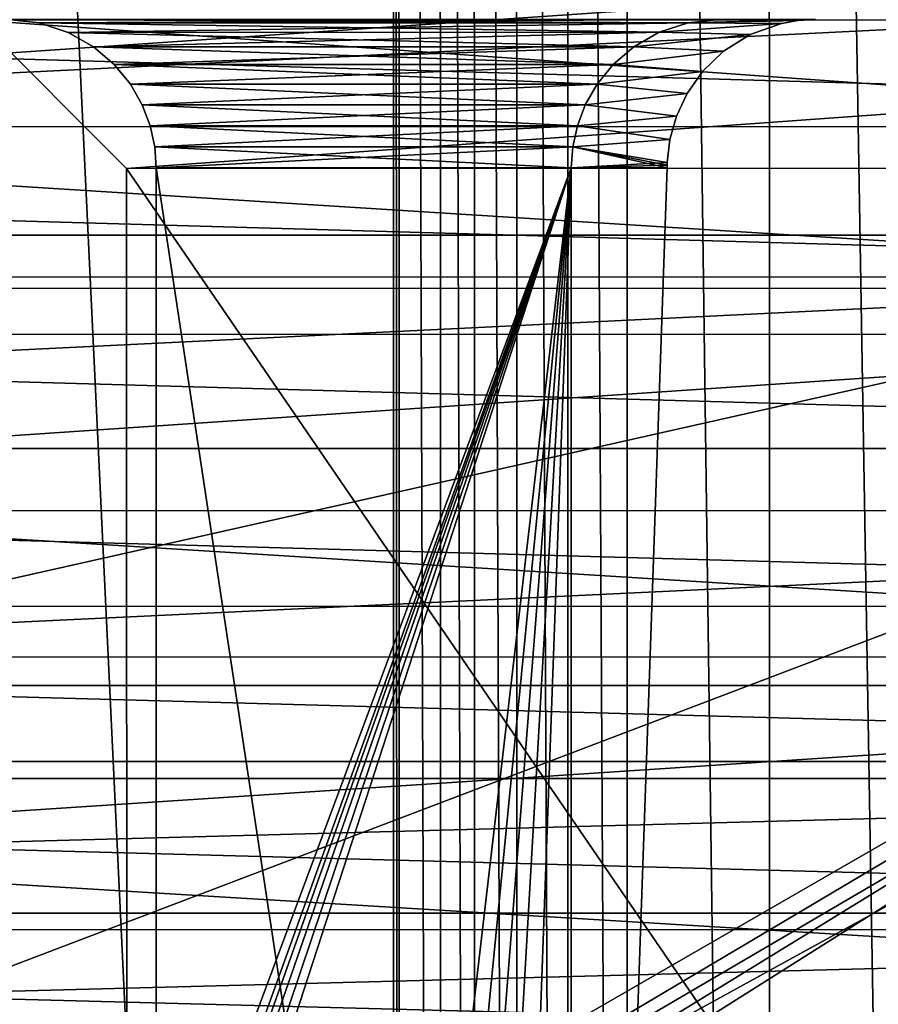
# Model space of a CAD drawing. Header units: metres. Extents: x -206 to 75, y -104 to 104.
# Tile 699 of 1056: x -62.32 to -56.53, y -6.65 to -0.01. Entities that reach past the tile are written whole.
import ezdxf

# ---------------------------------------------------------------- set-up
doc = ezdxf.new("R2010")
doc.units = ezdxf.units.M
doc.layers.add('solid_01_1-CONSUMER_THERM_B_125288', color=7, linetype='CONTINUOUS')

msp = doc.modelspace()

# ---------------------------------------------------------------- linework, layer by layer
at = {"layer": 'solid_01_1-CONSUMER_THERM_B_125288'}
for points in [[(-37.64893, 67.310463), (-65.493088, -75.014526), (-65.514557, 74.985474)], [(-59.792786, -44.688873, 1.5), (-65.514557, 74.985474, 1.5), (-65.493088, -75.014526, 1.5)], [(-59.792786, -44.688873, 1.5), (-59.805614, 44.660637, 1.5), (-65.514557, 74.985474, 1.5)], [(-37.64893, 67.310463), (-37.75058, 66.766258), (-65.493088, -75.014526)], [(-37.75058, 66.766258), (-37.7505, 66.212639), (-65.493088, -75.014526)], [(-37.7505, 66.212639), (-37.731541, -66.233742), (-65.493088, -75.014526)], [(-59.755592, -42.733746, 1.5), (-59.767769, 42.705647, 1.5), (-59.805614, 44.660637, 1.5)], [(-59.792786, -44.688873, 1.5), (-59.755592, -42.733746, 1.5), (-59.805614, 44.660637, 1.5)], [(-59.477604, -40.79953, 1.5), (-59.489159, 40.77161, 1.5), (-59.767769, 42.705647, 1.5)], [(-59.755592, -42.733746, 1.5), (-59.477604, -40.79953, 1.5), (-59.767769, 42.705647, 1.5)], [(-59.249336, -39.848335, 1.5), (-59.260582, 39.820492, 1.5), (-59.489159, 40.77161, 1.5)], [(-59.477604, -40.79953, 1.5), (-59.249336, -39.848335, 1.5), (-59.489159, 40.77161, 1.5)], [(-58.962337, -38.912071, 1.5), (-58.973278, 38.884315, 1.5), (-59.260582, 39.820492, 1.5)], [(-59.249336, -39.848335, 1.5), (-58.962337, -38.912071, 1.5), (-59.260582, 39.820492, 1.5)], [(-58.617794, -37.99506, 1.5), (-58.628448, 37.967438, 1.5), (-58.973278, 38.884315, 1.5)], [(-58.962337, -38.912071, 1.5), (-58.617794, -37.99506, 1.5), (-58.973278, 38.884315, 1.5)], [(-58.217484, -37.101894, 1.5), (-58.227875, 37.074448, 1.5), (-58.628448, 37.967438, 1.5)], [(-58.617794, -37.99506, 1.5), (-58.217484, -37.101894, 1.5), (-58.628448, 37.967438, 1.5)], [(-57.259026, -35.404366, 1.5), (-57.268982, 35.377403, 1.5), (-58.227875, 37.074448, 1.5)], [(-58.217484, -37.101894, 1.5), (-57.259026, -35.404366, 1.5), (-58.227875, 37.074448, 1.5)], [(-56.109974, -33.850849, 1.5), (-56.119663, 33.824486, 1.5), (-57.268982, 35.377403, 1.5)], [(-57.259026, -35.404366, 1.5), (-56.109974, -33.850849, 1.5), (-57.268982, 35.377403, 1.5)], [(-84.499969, -1.747236, 49.097771), (-46.500092, 0.854974, 49.249222), (-84.500092, 0.853172, 49.249222)], [(-84.499969, -1.747236, 49.097771), (-46.499966, -1.745439, 49.097767), (-46.500092, 0.854974, 49.249222)], [(-84.500069, 0.416751, 9.505852), (-84.499977, -1.4656, 9.571586), (-46.500069, 0.418545, 9.505851)], [(-84.499977, -1.4656, 9.571586), (-46.499981, -1.463805, 9.571589), (-46.500069, 0.418545, 9.505851)], [(-84.500069, 0.364475, 44.342396), (-46.500069, 0.366326, 44.342396), (-46.500015, -0.731122, 44.27721)], [(-84.500069, 0.364475, 44.342396), (-46.500015, -0.731122, 44.27721), (-84.500015, -0.732988, 44.277206)], [(-84.500061, 0.265218, 4.601803), (-46.500065, 0.267067, 4.601803), (-46.499947, -2.133248, 4.714663)], [(-84.499947, -2.135092, 4.714664), (-84.500061, 0.265218, 4.601803), (-46.499947, -2.133248, 4.714663)], [(-63.599472, -4.057675, 63.5), (-63.600048, -0.014253, 63.5), (-45.600048, -0.011676, 63.5)], [(-47.600048, -0.011963, 65.5), (-45.600048, -0.011676, 63.5), (-63.600048, -0.014253, 63.5)], [(-46.600048, -0.011819, 75.400002), (-63.600048, -0.014253, 75.400002), (-62.038818, -9.054861, 75.400002)], [(-62.600048, -0.01411, 73.400002), (-63.600048, -0.014253, 75.400002), (-46.600048, -0.011819, 75.400002)], [(-47.600048, -0.011963, 65.5), (-63.600048, -0.014253, 63.5), (-62.600048, -0.01411, 65.5)], [(-63.600048, -0.014253, 75.400002), (-62.69313, -6.51662, 75.400002), (-62.038818, -9.054861, 75.400002)], [(-62.693123, -6.516651, 63.5), (-63.599472, -4.057675, 63.5), (-45.600048, -0.011676, 63.5)], [(-62.038811, -9.054895, 63.5), (-62.693123, -6.516651, 63.5), (-45.600048, -0.011676, 63.5)], [(-47.600048, -0.011963, 73.400002), (-62.600048, -0.01411, 73.400002), (-46.600048, -0.011819, 75.400002)], [(-47.600048, -0.011963, 73.400002), (-61.599907, -1.013967, 72.400002), (-62.600048, -0.01411, 73.400002)], [(-48.599907, -1.012106, 66.5), (-47.600048, -0.011963, 65.5), (-62.600048, -0.01411, 65.5)], [(-62.600048, -0.01411, 73.400002), (-61.599907, -1.013967, 72.400002), (-61.599907, -1.013967, 66.5)], [(-62.600048, -0.01411, 65.5), (-62.600048, -0.01411, 73.400002), (-61.599907, -1.013967, 66.5)], [(-48.599907, -1.012106, 66.5), (-62.600048, -0.01411, 65.5), (-61.599907, -1.013967, 66.5)], [(-62.18924, -0.032087, 72.889191), (-57.600052, -0.009285, 73.099998), (-62.400051, -0.009629, 73.099998)], [(-57.810856, -0.031772, 66.010811), (-62.400051, -0.009629, 65.800003), (-57.600052, -0.009285, 65.800003)], [(-62.18924, -0.032087, 66.010811), (-62.400051, -0.009629, 73.099998), (-62.400051, -0.009629, 65.800003)], [(-62.18924, -0.032087, 72.889191), (-62.400051, -0.009629, 73.099998), (-62.18924, -0.032087, 66.010811)], [(-62.18924, -0.032087, 66.010811), (-62.400051, -0.009629, 65.800003), (-57.810856, -0.031772, 66.010811)], [(-57.810856, -0.031772, 72.889191), (-57.600052, -0.009285, 73.099998), (-62.18924, -0.032087, 72.889191)], [(-62.18924, -0.032087, 66.010811), (-57.810856, -0.031772, 66.010811), (-58.006828, -0.09579, 66.206764)], [(-57.810856, -0.031772, 72.889191), (-62.18924, -0.032087, 72.889191), (-61.993279, -0.096076, 72.693214)], [(-61.993279, -0.096076, 66.206787), (-62.18924, -0.032087, 66.010811), (-58.006828, -0.09579, 66.206764)], [(-62.18924, -0.032087, 72.889191), (-62.18924, -0.032087, 66.010811), (-61.993279, -0.096076, 66.206787)], [(-61.993279, -0.096076, 72.693214), (-62.18924, -0.032087, 72.889191), (-61.993279, -0.096076, 66.206787)], [(-46.600048, -0.011819, 75.400002), (-62.038818, -9.054861, 75.400002), (-61.643398, -11.646079, 75.400002)], [(-61.643394, -11.646117, 63.5), (-62.038811, -9.054895, 63.5), (-45.600048, -0.011676, 63.5)], [(-57.810856, -0.031772, 72.889191), (-61.993279, -0.096076, 72.693214), (-58.006809, -0.09579, 72.693214)], [(-46.600048, -0.011819, 75.400002), (-61.643398, -11.646079, 75.400002), (-54.590946, -63.612965, 75.400002)], [(-61.510895, -14.263975, 63.5), (-61.643394, -11.646117, 63.5), (-45.600048, -0.011676, 63.5)], [(-47.600048, -0.011963, 73.400002), (-48.599907, -1.012106, 72.400002), (-61.599907, -1.013967, 72.400002)], [(-61.378769, -21.890467, 63.5), (-61.510895, -14.263975, 63.5), (-45.600048, -0.011676, 63.5)], [(-61.220409, -21.732061, 63.5), (-61.378769, -21.890467, 63.5), (-45.600048, -0.011676, 63.5)], [(-61.030846, -21.612926, 63.5), (-61.220409, -21.732061, 63.5), (-45.600048, -0.011676, 63.5)], [(-60.819633, -21.538965, 63.5), (-61.030846, -21.612926, 63.5), (-45.600048, -0.011676, 63.5)], [(-60.596973, -21.513824, 63.5), (-60.819633, -21.538965, 63.5), (-45.600048, -0.011676, 63.5)], [(-58.701134, -21.513552, 63.5), (-60.596973, -21.513824, 63.5), (-45.600048, -0.011676, 63.5)], [(-58.521748, -21.497303, 63.5), (-58.701134, -21.513552, 63.5), (-45.600048, -0.011676, 63.5)], [(-58.348183, -21.449139, 63.5), (-58.521748, -21.497303, 63.5), (-45.600048, -0.011676, 63.5)], [(-58.186077, -21.370621, 63.5), (-58.348183, -21.449139, 63.5), (-45.600048, -0.011676, 63.5)], [(-57.599037, -21.076889, 63.5), (-58.186077, -21.370621, 63.5), (-45.600048, -0.011676, 63.5)], [(-58.006828, -0.09579, 66.206764), (-57.810856, -0.031772, 66.010811), (-58.006809, -0.09579, 68.106781)], [(-58.006809, -0.09579, 68.106781), (-57.810856, -0.031772, 67.910805), (-57.182961, -0.03596, 67.929573)], [(-57.810856, -0.031772, 70.989189), (-58.006809, -0.09579, 70.793213), (-57.182976, -0.03596, 70.970444)], [(-57.810856, -0.031772, 66.010811), (-57.810856, -0.031772, 67.910805), (-58.006809, -0.09579, 68.106781)], [(-58.006809, -0.09579, 72.693214), (-58.006809, -0.09579, 70.793213), (-57.810856, -0.031772, 70.989189)], [(-57.810856, -0.031772, 72.889191), (-58.006809, -0.09579, 72.693214), (-57.810856, -0.031772, 70.989189)], [(-58.006809, -0.09579, 68.106781), (-57.182961, -0.03596, 67.929573), (-57.393066, -0.11111, 68.139633)], [(-58.006809, -0.09579, 70.793213), (-57.393032, -0.11111, 70.76033), (-57.182976, -0.03596, 70.970444)], [(-57.810856, -0.031772, 70.989189), (-56.953407, -0.009238, 71.199997), (-57.600052, -0.009285, 71.199997)], [(-57.810856, -0.031772, 70.989189), (-57.069859, -0.016041, 71.083626), (-56.953407, -0.009238, 71.199997)], [(-57.810856, -0.031772, 72.889191), (-57.600052, -0.009285, 71.199997), (-57.600052, -0.009285, 73.099998)], [(-57.810856, -0.031772, 72.889191), (-57.810856, -0.031772, 70.989189), (-57.600052, -0.009285, 71.199997)], [(-57.810856, -0.031772, 67.910805), (-57.600052, -0.009285, 65.800003), (-57.600052, -0.009285, 67.699997)], [(-57.810856, -0.031772, 66.010811), (-57.600052, -0.009285, 65.800003), (-57.810856, -0.031772, 67.910805)], [(-57.810856, -0.031772, 67.910805), (-57.600052, -0.009285, 67.699997), (-57.069775, -0.016041, 67.816452)], [(-57.810856, -0.031772, 67.910805), (-57.069775, -0.016041, 67.816452), (-57.182961, -0.03596, 67.929573)], [(-57.810856, -0.031772, 70.989189), (-57.182976, -0.03596, 70.970444), (-57.069859, -0.016041, 71.083626)], [(-57.069775, -0.016041, 67.816452), (-57.600052, -0.009285, 67.699997), (-56.953407, -0.009238, 67.699997)], [(-56.973797, -20.877068, 63.5), (-57.599037, -21.076889, 63.5), (-45.600048, -0.011676, 63.5)], [(-57.393032, -0.11111, 70.76033), (-57.393066, -0.11111, 68.139633), (-57.182961, -0.03596, 67.929573)], [(-57.182976, -0.03596, 70.970444), (-57.393032, -0.11111, 70.76033), (-57.182961, -0.03596, 67.929573)], [(-57.182976, -0.03596, 70.970444), (-57.182961, -0.03596, 67.929573), (-57.069775, -0.016041, 67.816452)], [(-57.069859, -0.016041, 71.083626), (-57.182976, -0.03596, 70.970444), (-57.069775, -0.016041, 67.816452)], [(-57.069859, -0.016041, 71.083626), (-56.953407, -0.009238, 67.699997), (-56.953407, -0.009238, 71.199997)], [(-57.069859, -0.016041, 71.083626), (-57.069775, -0.016041, 67.816452), (-56.953407, -0.009238, 67.699997)], [(-56.325264, -20.775908, 63.5), (-56.973797, -20.877068, 63.5), (-45.600048, -0.011676, 63.5)], [(-61.993279, -0.096076, 66.206787), (-58.006828, -0.09579, 66.206764), (-58.177773, -0.193103, 66.377731)], [(-58.006809, -0.09579, 72.693214), (-61.993279, -0.096076, 72.693214), (-61.822304, -0.193365, 72.522263)], [(-61.822304, -0.193365, 66.377739), (-61.993279, -0.096076, 66.206787), (-58.177773, -0.193103, 66.377731)], [(-61.993279, -0.096076, 72.693214), (-61.993279, -0.096076, 66.206787), (-61.822304, -0.193365, 66.377739)], [(-61.822304, -0.193365, 72.522263), (-61.993279, -0.096076, 72.693214), (-61.822304, -0.193365, 66.377739)], [(-58.006809, -0.09579, 72.693214), (-61.822304, -0.193365, 72.522263), (-58.177769, -0.193103, 72.522263)], [(-58.177773, -0.193103, 66.377731), (-58.006828, -0.09579, 66.206764), (-58.177769, -0.193103, 68.27774)], [(-58.177769, -0.193103, 68.27774), (-58.006809, -0.09579, 68.106781), (-57.393066, -0.11111, 68.139633)], [(-58.006809, -0.09579, 70.793213), (-58.177769, -0.193103, 70.622261), (-57.393032, -0.11111, 70.76033)], [(-58.006828, -0.09579, 66.206764), (-58.006809, -0.09579, 68.106781), (-58.177769, -0.193103, 68.27774)], [(-58.177769, -0.193103, 72.522263), (-58.177769, -0.193103, 70.622261), (-58.006809, -0.09579, 70.793213)], [(-58.006809, -0.09579, 72.693214), (-58.177769, -0.193103, 72.522263), (-58.006809, -0.09579, 70.793213)], [(-58.177769, -0.193103, 68.27774), (-57.393066, -0.11111, 68.139633), (-57.572422, -0.223917, 68.319031)], [(-58.177769, -0.193103, 70.622261), (-57.572422, -0.223917, 70.580971), (-57.393032, -0.11111, 70.76033)], [(-57.572422, -0.223917, 70.580971), (-57.572422, -0.223917, 68.319031), (-57.393066, -0.11111, 68.139633)], [(-57.393032, -0.11111, 70.76033), (-57.572422, -0.223917, 70.580971), (-57.393066, -0.11111, 68.139633)], [(-61.822304, -0.193365, 66.377739), (-58.177773, -0.193103, 66.377731), (-58.317554, -0.312806, 66.517532)], [(-58.177769, -0.193103, 72.522263), (-61.822304, -0.193365, 72.522263), (-61.682499, -0.313047, 72.382477)], [(-61.682499, -0.313048, 66.517525), (-61.822304, -0.193365, 66.377739), (-58.317554, -0.312806, 66.517532)], [(-61.822304, -0.193365, 72.522263), (-61.822304, -0.193365, 66.377739), (-61.682499, -0.313048, 66.517525)], [(-61.682499, -0.313047, 72.382477), (-61.822304, -0.193365, 72.522263), (-61.682499, -0.313048, 66.517525)], [(-58.177769, -0.193103, 72.522263), (-61.682499, -0.313047, 72.382477), (-58.317558, -0.312806, 72.382469)], [(-58.317558, -0.312806, 68.417526), (-58.177769, -0.193103, 68.27774), (-57.572422, -0.223917, 68.319031)], [(-58.177769, -0.193103, 70.622261), (-58.317558, -0.312805, 70.482475), (-57.572422, -0.223917, 70.580971)], [(-58.177773, -0.193103, 66.377731), (-58.177769, -0.193103, 68.27774), (-58.317558, -0.312806, 68.417526)], [(-58.317554, -0.312806, 66.517532), (-58.177773, -0.193103, 66.377731), (-58.317558, -0.312806, 68.417526)], [(-58.317558, -0.312806, 72.382469), (-58.317558, -0.312805, 70.482475), (-58.177769, -0.193103, 70.622261)], [(-58.177769, -0.193103, 72.522263), (-58.317558, -0.312806, 72.382469), (-58.177769, -0.193103, 70.622261)], [(-58.317558, -0.312806, 68.417526), (-57.572422, -0.223917, 68.319031), (-57.714069, -0.360176, 68.460686)], [(-58.317558, -0.312805, 70.482475), (-57.714066, -0.360176, 70.439308), (-57.572422, -0.223917, 70.580971)], [(-57.714066, -0.360176, 70.439308), (-57.714069, -0.360176, 68.460686), (-57.572422, -0.223917, 68.319031)], [(-57.572422, -0.223917, 70.580971), (-57.714066, -0.360176, 70.439308), (-57.572422, -0.223917, 68.319031)], [(-61.682499, -0.313048, 66.517525), (-58.317554, -0.312806, 66.517532), (-58.425877, -0.445468, 66.625847)], [(-58.317558, -0.312806, 72.382469), (-61.682499, -0.313047, 72.382477), (-61.574173, -0.445693, 72.274139)], [(-61.682499, -0.313047, 72.382477), (-61.682499, -0.313048, 66.517525), (-61.574173, -0.445694, 66.625862)], [(-61.574173, -0.445693, 72.274139), (-61.682499, -0.313047, 72.382477), (-61.574173, -0.445694, 66.625862)], [(-61.574173, -0.445694, 66.625862), (-61.682499, -0.313048, 66.517525), (-58.425877, -0.445468, 66.625847)], [(-58.317558, -0.312806, 72.382469), (-61.574173, -0.445693, 72.274139), (-58.425865, -0.445468, 72.274139)], [(-58.425877, -0.445468, 66.625847), (-58.317554, -0.312806, 66.517532), (-58.425865, -0.445468, 68.525856)], [(-58.317558, -0.312805, 70.482475), (-58.425865, -0.445467, 70.374138), (-57.714066, -0.360176, 70.439308)], [(-58.425865, -0.445468, 72.274139), (-58.425865, -0.445467, 70.374138), (-58.317558, -0.312805, 70.482475)], [(-58.317558, -0.312806, 72.382469), (-58.425865, -0.445468, 72.274139), (-58.317558, -0.312805, 70.482475)], [(-58.425865, -0.445468, 68.525856), (-58.317558, -0.312806, 68.417526), (-57.714069, -0.360176, 68.460686)], [(-58.317554, -0.312806, 66.517532), (-58.317558, -0.312806, 68.417526), (-58.425865, -0.445468, 68.525856)], [(-58.425865, -0.445468, 68.525856), (-57.714069, -0.360176, 68.460686), (-57.818993, -0.5086, 68.565628)], [(-58.425865, -0.445467, 70.374138), (-57.818996, -0.5086, 70.334381), (-57.714066, -0.360176, 70.439308)], [(-57.818996, -0.5086, 70.334381), (-57.818993, -0.5086, 68.565628), (-57.714069, -0.360176, 68.460686)], [(-57.714066, -0.360176, 70.439308), (-57.818996, -0.5086, 70.334381), (-57.714069, -0.360176, 68.460686)], [(-61.574173, -0.445694, 66.625862), (-58.425877, -0.445468, 66.625847), (-58.505196, -0.584336, 66.705193)], [(-58.425865, -0.445468, 72.274139), (-61.574173, -0.445693, 72.274139), (-61.494816, -0.584548, 72.194817)], [(-61.494816, -0.584548, 72.194817), (-61.574173, -0.445693, 72.274139), (-61.574173, -0.445694, 66.625862)], [(-61.494816, -0.58455, 66.705185), (-61.574173, -0.445694, 66.625862), (-58.505196, -0.584336, 66.705193)], [(-61.494816, -0.584548, 72.194817), (-61.574173, -0.445694, 66.625862), (-61.494816, -0.58455, 66.705185)], [(-58.425865, -0.445468, 72.274139), (-61.494816, -0.584548, 72.194817), (-58.505203, -0.584336, 72.194817)], [(-58.505203, -0.584336, 68.605186), (-58.425865, -0.445468, 68.525856), (-57.818993, -0.5086, 68.565628)], [(-58.425877, -0.445468, 66.625847), (-58.425865, -0.445468, 68.525856), (-58.505203, -0.584336, 68.605186)], [(-58.505196, -0.584336, 66.705193), (-58.425877, -0.445468, 66.625847), (-58.505203, -0.584336, 68.605186)], [(-58.425865, -0.445468, 72.274139), (-58.505203, -0.584336, 72.194817), (-58.505199, -0.584333, 70.294815)], [(-58.425865, -0.445467, 70.374138), (-58.505199, -0.584333, 70.294815), (-57.818996, -0.5086, 70.334381)], [(-58.425865, -0.445468, 72.274139), (-58.505199, -0.584333, 70.294815), (-58.425865, -0.445467, 70.374138)], [(-58.505203, -0.584336, 68.605186), (-57.818993, -0.5086, 68.565628), (-57.891304, -0.662515, 68.637939)], [(-58.505199, -0.584333, 70.294815), (-57.8913, -0.662515, 70.262054), (-57.818996, -0.5086, 70.334381)], [(-57.8913, -0.662515, 70.262054), (-57.891304, -0.662515, 68.637939), (-57.818993, -0.5086, 68.565628)], [(-57.818996, -0.5086, 70.334381), (-57.8913, -0.662515, 70.262054), (-57.818993, -0.5086, 68.565628)], [(-61.494816, -0.58455, 66.705185), (-58.505196, -0.584336, 66.705193), (-58.558933, -0.725724, 66.758926)], [(-58.505203, -0.584336, 72.194817), (-61.494816, -0.584548, 72.194817), (-61.441071, -0.725927, 72.141068)], [(-61.441071, -0.725927, 72.141068), (-61.494816, -0.584548, 72.194817), (-61.494816, -0.58455, 66.705185)], [(-61.441071, -0.725931, 66.758934), (-61.494816, -0.58455, 66.705185), (-58.558933, -0.725724, 66.758926)], [(-61.441071, -0.725927, 72.141068), (-61.494816, -0.58455, 66.705185), (-61.441071, -0.725931, 66.758934)], [(-58.505203, -0.584336, 72.194817), (-61.441071, -0.725927, 72.141068), (-58.558926, -0.725724, 72.141068)], [(-58.558933, -0.725724, 66.758926), (-58.505196, -0.584336, 66.705193), (-58.558926, -0.725724, 68.658936)], [(-58.505199, -0.584333, 70.294815), (-58.558926, -0.72572, 70.241066), (-57.8913, -0.662515, 70.262054)], [(-58.505203, -0.584336, 72.194817), (-58.558926, -0.72572, 70.241066), (-58.505199, -0.584333, 70.294815)], [(-58.558926, -0.725724, 68.658936), (-58.505203, -0.584336, 68.605186), (-57.891304, -0.662515, 68.637939)], [(-58.505196, -0.584336, 66.705193), (-58.505203, -0.584336, 68.605186), (-58.558926, -0.725724, 68.658936)], [(-58.505203, -0.584336, 72.194817), (-58.558926, -0.725724, 72.141068), (-58.558926, -0.72572, 70.241066)], [(-58.558926, -0.725724, 68.658936), (-57.891304, -0.662515, 68.637939), (-57.934921, -0.818226, 68.681572)], [(-58.558926, -0.72572, 70.241066), (-57.934925, -0.818226, 70.21843), (-57.8913, -0.662515, 70.262054)], [(-57.934925, -0.818226, 70.21843), (-57.934921, -0.818226, 68.681572), (-57.891304, -0.662515, 68.637939)], [(-57.8913, -0.662515, 70.262054), (-57.934925, -0.818226, 70.21843), (-57.891304, -0.662515, 68.637939)], [(-61.441071, -0.725931, 66.758934), (-58.558933, -0.725724, 66.758926), (-58.589863, -0.867408, 66.789871)], [(-58.558926, -0.725724, 72.141068), (-61.441071, -0.725927, 72.141068), (-61.410114, -0.867608, 72.110123)], [(-61.410114, -0.867608, 72.110123), (-61.441071, -0.725927, 72.141068), (-61.441071, -0.725931, 66.758934)], [(-61.410114, -0.867611, 66.789871), (-61.441071, -0.725931, 66.758934), (-58.589863, -0.867408, 66.789871)], [(-61.410114, -0.867608, 72.110123), (-61.441071, -0.725931, 66.758934), (-61.410114, -0.867611, 66.789871)], [(-58.558926, -0.725724, 72.141068), (-61.410114, -0.867608, 72.110123), (-58.589863, -0.867408, 72.110123)], [(-58.558926, -0.72572, 70.241066), (-58.589863, -0.867406, 70.210129), (-57.934925, -0.818226, 70.21843)], [(-58.558926, -0.725724, 72.141068), (-58.589863, -0.867406, 70.210129), (-58.558926, -0.72572, 70.241066)], [(-58.589863, -0.867408, 68.689873), (-58.558926, -0.725724, 68.658936), (-57.934921, -0.818226, 68.681572)], [(-58.558933, -0.725724, 66.758926), (-58.558926, -0.725724, 68.658936), (-58.589863, -0.867408, 68.689873)], [(-58.589863, -0.867408, 66.789871), (-58.558933, -0.725724, 66.758926), (-58.589863, -0.867408, 68.689873)], [(-58.558926, -0.725724, 72.141068), (-58.589863, -0.867408, 72.110123), (-58.589863, -0.867406, 70.210129)], [(-84.500015, -0.732988, 44.277206), (-46.500015, -0.731122, 44.27721), (-46.499962, -1.822233, 44.14323)], [(-84.500015, -0.732988, 44.277206), (-46.499962, -1.822233, 44.14323), (-84.499962, -1.824091, 44.143227)], [(-58.589863, -0.867408, 68.689873), (-57.934921, -0.818226, 68.681572), (-57.952728, -0.974411, 68.699394)], [(-58.589863, -0.867406, 70.210129), (-57.952728, -0.974411, 70.200607), (-57.934925, -0.818226, 70.21843)], [(-57.952728, -0.974411, 70.200607), (-57.952728, -0.974411, 68.699394), (-57.934921, -0.818226, 68.681572)], [(-57.934925, -0.818226, 70.21843), (-57.952728, -0.974411, 70.200607), (-57.934921, -0.818226, 68.681572)], [(-61.410114, -0.867611, 66.789871), (-58.589863, -0.867408, 66.789871), (-58.599979, -1.009357, 66.800003)], [(-58.589863, -0.867408, 72.110123), (-61.410114, -0.867608, 72.110123), (-61.399979, -1.009558, 72.099998)], [(-61.410114, -0.867608, 72.110123), (-61.410114, -0.867611, 66.789871), (-61.399979, -1.009558, 66.800003)], [(-61.410114, -0.867608, 72.110123), (-61.399979, -1.009558, 66.800003), (-61.399979, -1.009558, 72.099998)], [(-61.399979, -1.009558, 66.800003), (-61.410114, -0.867611, 66.789871), (-58.599979, -1.009357, 66.800003)], [(-58.589863, -0.867408, 72.110123), (-61.399979, -1.009558, 72.099998), (-58.599979, -1.009357, 72.099998)], [(-58.589863, -0.867406, 70.210129), (-58.599979, -1.009357, 70.199997), (-57.952728, -0.974411, 70.200607)], [(-58.589863, -0.867406, 70.210129), (-58.599979, -1.009357, 72.099998), (-58.599979, -1.009357, 70.199997)], [(-58.589863, -0.867408, 72.110123), (-58.599979, -1.009357, 72.099998), (-58.589863, -0.867406, 70.210129)], [(-58.589863, -0.867408, 68.689873), (-57.953945, -1.00931, 68.699997), (-58.599979, -1.009357, 68.699997)], [(-58.589863, -0.867408, 66.789871), (-58.589863, -0.867408, 68.689873), (-58.599979, -1.009357, 68.699997)], [(-58.589863, -0.867408, 66.789871), (-58.599979, -1.009357, 68.699997), (-58.599979, -1.009357, 66.800003)], [(-58.589863, -0.867408, 68.689873), (-57.952728, -0.974411, 68.699394), (-57.953335, -0.991858, 68.699844)], [(-58.589863, -0.867408, 68.689873), (-57.953335, -0.991858, 68.699844), (-57.953945, -1.00931, 68.699997)], [(-57.953335, -0.991858, 70.20015), (-57.952728, -0.974411, 70.200607), (-58.599979, -1.009357, 70.199997)], [(-57.953335, -0.991858, 70.20015), (-58.599979, -1.009357, 70.199997), (-57.953945, -1.00931, 70.199997)], [(-57.953945, -1.00931, 70.199997), (-57.953945, -1.00931, 68.699997), (-57.953335, -0.991858, 68.699844)], [(-57.953335, -0.991858, 70.20015), (-57.953945, -1.00931, 70.199997), (-57.953335, -0.991858, 68.699844)], [(-57.953335, -0.991858, 70.20015), (-57.952728, -0.974411, 68.699394), (-57.952728, -0.974411, 70.200607)], [(-57.953335, -0.991858, 70.20015), (-57.953335, -0.991858, 68.699844), (-57.952728, -0.974411, 68.699394)], [(-63.798946, -15.395516, 72.099998), (-58.599979, -1.009357, 72.099998), (-61.399437, -8.53192, 72.099998)], [(-63.798946, -15.395516, 72.099998), (-63.779697, -15.59068, 72.099998), (-58.599979, -1.009357, 72.099998)], [(-63.779697, -15.59068, 72.099998), (-63.72279, -15.778191, 72.099998), (-58.599979, -1.009357, 72.099998)], [(-63.72279, -15.778191, 72.099998), (-63.630413, -15.951008, 72.099998), (-58.599979, -1.009357, 72.099998)], [(-63.630413, -15.951008, 72.099998), (-63.506001, -16.102602, 72.099998), (-58.599979, -1.009357, 72.099998)], [(-63.506001, -16.102602, 72.099998), (-60.684479, -18.923719, 72.099998), (-58.599979, -1.009357, 72.099998)], [(-62.26297, -19.743368, 66.5), (-48.597187, -20.012106, 66.5), (-48.599907, -1.012106, 66.5)], [(-62.111004, -19.495958, 66.5), (-62.26297, -19.743368, 66.5), (-48.599907, -1.012106, 66.5)], [(-62.112511, -9.032104, 66.5), (-48.599907, -1.012106, 66.5), (-61.598831, -8.513967, 66.5)], [(-62.014946, -9.253406, 66.5), (-48.599907, -1.012106, 66.5), (-62.112511, -9.032104, 66.5)], [(-62.013512, -19.274643, 66.5), (-62.111004, -19.495958, 66.5), (-48.599907, -1.012106, 66.5)], [(-62.014946, -9.253406, 66.5), (-61.961308, -9.449084, 66.5), (-48.599907, -1.012106, 66.5)], [(-62.013512, -19.274643, 66.5), (-48.599907, -1.012106, 66.5), (-61.95993, -19.078957, 66.5)], [(-61.623913, -11.846021, 66.5), (-48.599907, -1.012106, 66.5), (-61.961308, -9.449084, 66.5)], [(-61.95993, -19.078957, 66.5), (-48.599907, -1.012106, 66.5), (-61.623219, -16.681913, 66.5)], [(-61.510891, -14.263946, 66.5), (-48.599907, -1.012106, 66.5), (-61.623913, -11.846021, 66.5)], [(-61.623219, -16.681913, 66.5), (-48.599907, -1.012106, 66.5), (-61.510891, -14.263946, 66.5)], [(-61.599907, -1.013967, 72.400002), (-48.599907, -1.012106, 72.400002), (-48.597187, -20.012106, 72.400002)], [(-48.599907, -1.012106, 66.5), (-61.599907, -1.013967, 66.5), (-61.598831, -8.513967, 66.5)], [(-61.598831, -8.513967, 72.400002), (-61.599907, -1.013967, 72.400002), (-48.597187, -20.012106, 72.400002)], [(-61.599907, -1.013967, 66.5), (-61.599907, -1.013967, 72.400002), (-61.598831, -8.513967, 72.400002)], [(-61.598831, -8.513967, 66.5), (-61.599907, -1.013967, 66.5), (-61.598831, -8.513967, 72.400002)], [(-61.399979, -1.009558, 66.800003), (-58.599979, -1.009357, 66.800003), (-58.598648, -19.509357, 66.800003)], [(-61.399437, -8.53192, 72.099998), (-58.599979, -1.009357, 72.099998), (-61.399979, -1.009558, 72.099998)], [(-61.399437, -8.53192, 66.800003), (-61.399979, -1.009558, 66.800003), (-58.598648, -19.509357, 66.800003)], [(-61.399437, -8.53192, 66.800003), (-61.399979, -1.009558, 72.099998), (-61.399979, -1.009558, 66.800003)], [(-61.399437, -8.53192, 72.099998), (-61.399979, -1.009558, 72.099998), (-61.399437, -8.53192, 66.800003)], [(-60.684479, -18.923719, 72.099998), (-60.381271, -19.172503, 72.099998), (-58.599979, -1.009357, 72.099998)], [(-60.381271, -19.172503, 72.099998), (-60.035599, -19.35722, 72.099998), (-58.599979, -1.009357, 72.099998)], [(-60.035599, -19.35722, 72.099998), (-59.660545, -19.470976, 72.099998), (-58.599979, -1.009357, 72.099998)], [(-59.660545, -19.470976, 72.099998), (-59.270222, -19.509405, 72.099998), (-58.599979, -1.009357, 72.099998)], [(-59.270222, -19.509405, 72.099998), (-58.598648, -19.509357, 72.099998), (-58.599979, -1.009357, 72.099998)], [(-58.598648, -19.509357, 68.699997), (-58.599979, -1.009357, 68.699997), (-57.953945, -1.00931, 68.699997)], [(-57.953945, -1.00931, 70.199997), (-58.599979, -1.009357, 70.199997), (-58.598648, -19.509357, 70.199997)], [(-58.599979, -1.009357, 66.800003), (-58.599979, -1.009357, 68.699997), (-58.598648, -19.509357, 68.699997)], [(-58.598648, -19.509357, 66.800003), (-58.599979, -1.009357, 66.800003), (-58.598648, -19.509357, 68.699997)], [(-58.598648, -19.509357, 72.099998), (-58.598648, -19.509357, 70.199997), (-58.599979, -1.009357, 70.199997)], [(-58.599979, -1.009357, 72.099998), (-58.598648, -19.509357, 72.099998), (-58.599979, -1.009357, 70.199997)], [(-58.598648, -19.509357, 70.199997), (-58.598648, -19.509357, 68.699997), (-57.953945, -1.00931, 68.699997)], [(-57.953945, -1.00931, 70.199997), (-58.598648, -19.509357, 70.199997), (-57.953945, -1.00931, 68.699997)], [(-84.499977, -1.4656, 9.571586), (-84.499893, -3.324931, 9.872712), (-46.499981, -1.463805, 9.571589)], [(-84.499893, -3.324931, 9.872712), (-46.499889, -3.323134, 9.872718), (-46.499981, -1.463805, 9.571589)], [(-84.49984, -4.312559, 48.645454), (-46.499966, -1.745439, 49.097767), (-84.499969, -1.747236, 49.097771)], [(-84.49984, -4.312559, 48.645454), (-46.499844, -4.310771, 48.645447), (-46.499966, -1.745439, 49.097767)], [(-84.499962, -1.824091, 44.143227), (-46.499962, -1.822233, 44.14323), (-46.499912, -2.903118, 43.940941)], [(-84.499962, -1.824091, 44.143227), (-46.499912, -2.903118, 43.940941), (-84.499908, -2.904989, 43.940933)], [(-84.499947, -2.135092, 4.714664), (-46.499947, -2.133248, 4.714663), (-46.499832, -4.502468, 5.116022)], [(-84.499832, -4.504304, 5.116024), (-84.499947, -2.135092, 4.714664), (-46.499832, -4.502468, 5.116022)], [(-84.499908, -2.904989, 43.940933), (-46.499912, -2.903118, 43.940941), (-46.499859, -3.968563, 43.671349)], [(-84.499908, -2.904989, 43.940933), (-46.499859, -3.968563, 43.671349), (-84.499863, -3.970427, 43.671337)], [(-84.499893, -3.324931, 9.872712), (-84.499802, -5.132209, 10.404611), (-46.499889, -3.323134, 9.872718)], [(-84.499802, -5.132209, 10.404611), (-46.499805, -5.130384, 10.404611), (-46.499889, -3.323134, 9.872718)], [(-84.499863, -3.970427, 43.671337), (-46.499859, -3.968563, 43.671349), (-46.499809, -5.015625, 43.335163)], [(-84.499863, -3.970427, 43.671337), (-46.499809, -5.015625, 43.335163), (-84.499809, -5.017481, 43.335155)], [(-84.499725, -6.808043, 47.898373), (-46.499844, -4.310771, 48.645447), (-84.49984, -4.312559, 48.645454)], [(-84.499725, -6.808043, 47.898373), (-46.499722, -6.80625, 47.898361), (-46.499844, -4.310771, 48.645447)], [(-84.499832, -4.504304, 5.116024), (-46.499832, -4.502468, 5.116022), (-46.499722, -6.806283, 5.800117)], [(-84.499725, -6.808108, 5.800117), (-84.499832, -4.504304, 5.116024), (-46.499722, -6.806283, 5.800117)], [(-84.499809, -5.017481, 43.335155), (-46.499809, -5.015625, 43.335163), (-46.49976, -6.038935, 42.934135)], [(-84.499809, -5.017481, 43.335155), (-46.49976, -6.038935, 42.934135), (-84.499763, -6.040807, 42.934116)], [(-84.499756, -6.152828, 10.812826), (-46.499805, -5.130384, 10.404611), (-84.499802, -5.132209, 10.404611)], [(-84.499756, -6.152828, 10.812826), (-46.499756, -6.151005, 10.812827), (-46.499805, -5.130384, 10.404611)], [(-84.499763, -6.040807, 42.934116), (-46.49976, -6.038935, 42.934135), (-46.499714, -7.035317, 42.469521)], [(-84.499763, -6.040807, 42.934116), (-46.499714, -7.035317, 42.469521), (-84.49971, -7.037166, 42.469505)], [(-84.49971, -7.146206, 11.284512), (-46.499756, -6.151005, 10.812827), (-84.499756, -6.152828, 10.812826)], [(-84.49971, -7.146206, 11.284512), (-46.499706, -7.14439, 11.284516), (-46.499756, -6.151005, 10.812827)], [(-62.378918, -8.535099, 75.374931), (-62.038818, -9.054861, 75.400002), (-62.69313, -6.51662, 75.400002)], [(-62.378086, -8.53491, 63.524879), (-62.693123, -6.516651, 63.5), (-62.038811, -9.054895, 63.5)]]:
    msp.add_3dface(points, dxfattribs=at)

doc.saveas('drawing.dxf')
